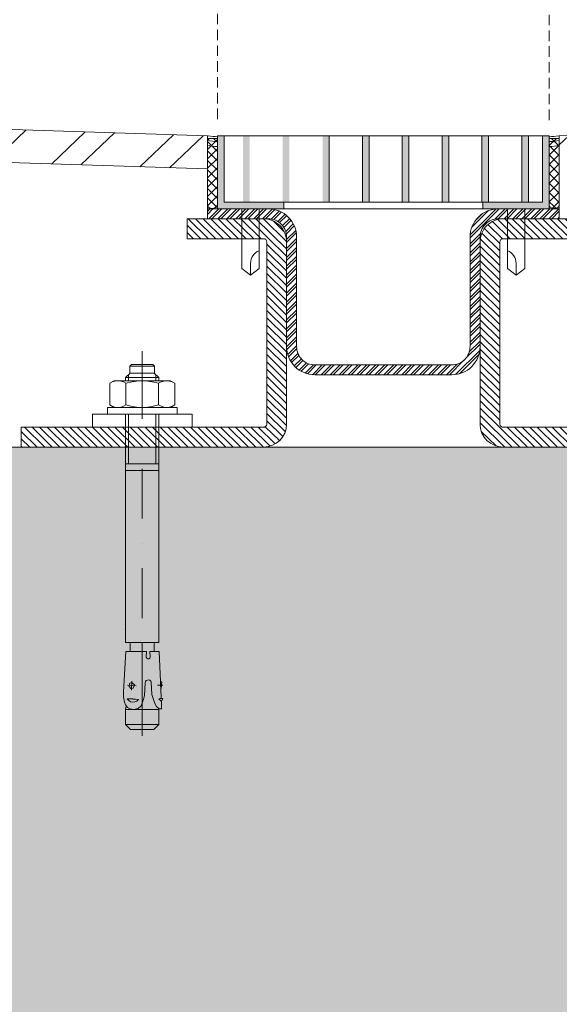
# Model space of a CAD drawing. Header units: millimetres. Extents: x 3652085 to 3778338, y -303702 to -273644.
# Tile 427 of 588: x 3733017 to 3733180, y -285309 to -285012. Entities that reach past the tile are written whole.
import ezdxf

# ---------------------------------------------------------------- set-up
doc = ezdxf.new("R2010")
doc.units = ezdxf.units.MM
doc.header["$PDMODE"] = 34
doc.linetypes.add('HIDDEN2', pattern=[4.7625, 3.175, -1.5875])
for name, color, linetype in [('-SCW', 150, 'Continuous'), ('ATTACHMT', 7, 'Continuous'), ('DIM    (HAUSART)', 7, 'Continuous'), ('LEAVER (HAUSEART)', 150, 'Continuous')]:
    doc.layers.add(name, color=color, linetype=linetype)
for name, color, linetype, lineweight in [('004 Brick Wall', 7, 'Continuous', 0), ('DETAIL-TXT(HAUSEART)', 2, 'Continuous', 5), ('DIM-03    (HAUSART)', 111, 'Continuous', 5), ('FINISH-FLOOR   (HAUSART)', 140, 'Continuous', 5), ('SLAB    _HAUSART_', 8, 'Continuous', 9), ('WALL DETAIL (HAUSEART)', 31, 'Continuous', 5), ('WALL-EXT    (HAUSART)', 7, 'Continuous', 30)]:
    doc.layers.add(name, color=color, linetype=linetype, lineweight=lineweight)
doc.styles.add('1-20 Eng HA', font='arial.ttf', dxfattribs={"height": 40})
doc.dimstyles.new('1-20 Eng HA', dxfattribs={"dimtxt": 40, "dimasz": 16, "dimexe": 16, "dimexo": 5, "dimgap": 5, "dimtad": 1, "dimdec": 0, "dimlfac": -1, "dimzin": 0, "dimdsep": 46, "dimtxsty": '1-20 Eng HA', "dimblk": 'OBLIQUE', "dimcen": 0.09, "dimdle": 16, "dimclrd": 256, "dimclre": 256, "dimclrt": 256, "dimadec": 0, "dimazin": 0, "dimtfac": 1, "dimtdec": 0, "dimtofl": 0, "dimtmove": 0, "dimatfit": 3, "dimldrblk": 'OBLIQUE', "dimfxl": 1, "dimtolj": 1, "dimtzin": 0, "dimlwe": 0, "dimarcsym": 0})
pattern_1 = [(43.7327257, (2979526.643, -292921.271), (-13.16917424, 13.76500453), []), (43.7327257, (2979535.621, -292921.47), (-13.16917424, 13.76500453), [])]
pattern_2 = [(135, (3378992.4208, 605109.8872), (-1.4142135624, -1.4142135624), []), (225, (3378992.4208, 605109.8872), (1.4142135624, -1.4142135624), [])]
pattern_3 = [(135.6778464, (3442222.5705, -279597.6778), (-1.109173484, -1.135733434), [])]

# ---------------------------------------------------------------- blocks, each defined once
blk = doc.blocks.new('KIILAM10')
at = {"layer": 'WALL-EXT    (HAUSART)', "lineweight": 0}
for p, q in [((0, 15), (4, 15)), ((0, -14.99), (0, 15)), ((4, 15), (4, -14.99)), ((4, 10.5), (6, 10.5)), ((4, -10.5), (4, 10.5)), ((6, -10.5), (6, 10.5)), ((6, 8.5), (6.75, 9.8)), ((6.1, 8.25), (6.35, 9.05)), ((6.35, 9.05), (6.75, 9.8)), ((6.75, 9.8), (13.25, 9.8)), ((13.25, 9.8), (13.65, 9.05)), ((14, 8.5), (13.25, 9.8)), ((13.65, 9.05), (13.9, 8.25)), ((6, 7.35), (6.1, 8.25)), ((6.1, 6.5), (6, 7.35)), ((6.35, 5.65), (6.1, 6.5)), ((13.9, 6.5), (13.65, 5.65)), ((13.9, 8.25), (14, 7.35)), ((14, 7.35), (13.9, 6.5)), ((14, -8.5), (14, 8.5)), ((-91.02, 3.5), (-89.52, 5)), ((-91.02, -3.5), (-91.02, 3.5)), ((-89.52, 5), (-85.02, 5)), ((-89.52, -5), (-89.52, 5)), ((-84.02, 4.8), (-85.02, 5)), ((-85.02, 5), (-85.02, -5)), ((-84.82, 3.6), (-84.97, 2.65)), ((-84.37, 4.45), (-84.82, 3.6)), ((-83.62, 5.05), (-84.37, 4.45)), ((-82.77, 5.35), (-83.62, 5.05)), ((-82.77, 5.35), (-81.22, 5.6)), ((-82.77, 2.85), (-82.67, 3.5)), ((-82.67, 3.5), (-82.32, 4.05)), ((-82.32, 4.05), (-81.82, 4.5)), ((-82.02, 1.15), (-81.82, 4.5)), ((-81.82, 4.5), (-81.77, 2.8)), ((-81.22, 5.6), (-79.67, 5.6)), ((-79.67, 5.6), (-67.53, 4.95)), ((-79.17, 3.25), (-76.47, 3.1)), ((-78.72, 3.45), (-78.12, 3.95)), ((-78.62, 2.75), (-78.72, 3.45)), ((-78.12, 3.95), (-77.22, 3.8)), ((-77.87, 1.8), (-77.72, 4.4)), ((-76.87, 3.1), (-77.62, 2.35)), ((-77.22, 3.8), (-76.87, 3.1)), ((-67.53, -1.3), (-67.53, 4.95)), ((-67.53, 3.6), (-65.18, 3.6)), ((-64.93, 3.7), (-65.18, 3.6)), ((-64.83, 4), (-64.93, 3.7)), ((-64.83, 5), (-64.83, -5)), ((-64.83, 5), (4, 5)), ((-64.83, -4), (-64.83, 4)), ((-60.98, 5.25), (-60.98, 5.25)), ((-13.05, 5), (-13.05, -5)), ((-11.05, 5), (-11.05, -5)), ((4, 4.1), (-11.05, 4.1)), ((6, 1), (6.25, 3)), ((6.25, 3), (6.75, 4.9)), ((6.75, 4.9), (6.35, 5.65)), ((6.75, 4.9), (13.25, 4.9)), ((13.65, 5.65), (13.25, 4.9)), ((13.25, 4.9), (13.7, 3)), ((13.7, 3), (13.95, 1)), ((14, 5), (15, 5)), ((15.89, 4.1), (14, 4.1)), ((15, 5), (16.34, 3.6)), ((15, 5), (15, -5)), ((18.44, 3.7), (16.34, 3.7)), ((16.34, 3.6), (16.34, -3.6)), ((18.94, 3.2), (18.44, 3.7)), ((18.44, -3.7), (18.44, 3.7)), ((18.94, 3.2), (18.94, -3.2)), ((-72.48, 0), (-92.92, 0)), ((-92.92, 0), (-92.92, 0)), ((-89.97, 0), (-64.98, 0)), ((-84.97, 2.65), (-84.67, 1.2)), ((-84.67, 1.2), (-83.87, 0.3)), ((-83.87, 0.3), (-82.47, -0.2)), ((-82.72, 2.2), (-82.77, 2.85)), ((-82.47, 1.6), (-82.72, 2.2)), ((-82.02, 1.15), (-82.47, 1.6)), ((-81.77, 2.8), (-82.02, 1.15)), ((-77.62, 2.35), (-78.62, 2.75)), ((-64.98, 0), (-64.98, 0)), ((-42.49, 0), (-57.48, 0)), ((-34.99, 0), (-34.99, 0)), ((-12.5, 0), (-27.49, 0)), ((-5, 0), (-5, 0)), ((22.89, 0), (2.5, 0)), ((6, -1), (6, 1)), ((13.95, 1), (13.95, -1)), ((-82.47, -0.2), (-81.62, -0.45)), ((-81.67, -3.3), (-80.52, -2.9)), ((-81.62, -0.45), (-80.77, -0.7)), ((-80.77, -0.7), (-76.97, -0.9)), ((-80.52, -2.9), (-76.77, -2.7)), ((-76.97, -0.9), (-76.62, -1)), ((-76.47, -2.55), (-76.77, -2.7)), ((-76.62, -1), (-76.32, -1.2)), ((-76.22, -2.25), (-76.47, -2.55)), ((-76.32, -1.2), (-76.17, -1.55)), ((-76.12, -1.9), (-76.22, -2.25)), ((-76.17, -1.55), (-76.12, -1.9)), ((-69.73, -1.65), (-69.53, -1.35)), ((-69.73, -1.95), (-69.73, -1.65)), ((-69.53, -2.25), (-69.73, -1.95)), ((-69.53, -1.35), (-69.23, -1.2)), ((-69.23, -2.4), (-69.53, -2.25)), ((-69.23, -1.2), (-67.53, -1.3)), ((-69.23, -2.4), (-67.53, -2.3)), ((-67.53, -2.3), (-67.53, -5.05)), ((6.25, -2.95), (6, -1)), ((6.75, -4.9), (6.25, -2.95)), ((13.7, -2.95), (13.25, -4.9)), ((13.95, -1), (13.7, -2.95)), ((-89.52, -5), (-91.02, -3.5)), ((-89.52, -5), (-85.02, -5)), ((-84.82, -4.95), (-85.02, -5)), ((-84.82, -5.05), (-84.02, -4.15)), ((-84.82, -5.05), (-84.77, -5.85)), ((-84.77, -5.85), (-82.62, -5.75)), ((-84.02, -4.15), (-82.87, -3.65)), ((-82.87, -3.65), (-81.67, -3.3)), ((-82.62, -5.75), (-81.82, -4.95)), ((-82.62, -5.75), (-81.72, -6.2)), ((-81.82, -4.95), (-81.62, -5.7)), ((-81.82, -4.95), (-81.72, -6.2)), ((-81.62, -5.7), (-81.72, -6.2)), ((-81.62, -5.7), (-78.72, -5.55)), ((-78.72, -5.55), (-78.62, -5.65)), ((-78.62, -5.55), (-77.67, -5.45)), ((-78.62, -5.65), (-76.72, -5.9)), ((-77.72, -4.55), (-77.67, -6.25)), ((-77.67, -5.45), (-76.67, -5.45)), ((-76.67, -5.55), (-76.72, -5.9)), ((-76.67, -5.55), (-76.62, -5.5)), ((-76.62, -5.5), (-76.57, -5.45)), ((-76.57, -5.45), (-67.53, -5.05)), ((-67.53, -3.6), (-65.18, -3.6)), ((-65.18, -3.6), (-64.93, -3.7)), ((-64.93, -3.7), (-64.83, -4)), ((-64.83, -5), (4, -5)), ((-13, -5), (-13.05, -5)), ((4, -4.1), (-11.05, -4.1)), ((6.1, -6.5), (6.35, -5.65)), ((6.35, -5.65), (6.75, -4.9)), ((6.75, -4.9), (13.25, -4.9)), ((13.25, -4.9), (13.65, -5.65)), ((13.65, -5.65), (13.9, -6.5)), ((15.89, -4.1), (14, -4.1)), ((14, -5), (15, -5)), ((15, -5), (16.34, -3.6)), ((18.44, -3.7), (16.34, -3.7)), ((18.44, -3.7), (18.94, -3.2)), ((6, -7.35), (6.1, -6.5)), ((6.1, -8.2), (6, -7.35)), ((6, -8.5), (6.75, -9.8)), ((6.35, -9.05), (6.1, -8.2)), ((14, -8.5), (13.25, -9.8)), ((13.9, -8.2), (13.65, -9.05)), ((13.9, -6.5), (14, -7.35)), ((14, -7.35), (13.9, -8.2)), ((4, -10.5), (6, -10.5)), ((6.75, -9.8), (6.35, -9.05)), ((6.75, -9.8), (13.25, -9.8)), ((13.65, -9.05), (13.25, -9.8)), ((4, -14.99), (0, -14.99))]:
    blk.add_line(p, q, dxfattribs=at)
blk = doc.blocks.new('_Oblique')
at = {"color": 0, "linetype": 'ByBlock', "lineweight": -2}
blk.add_line((-0.5, -0.5), (0.5, 0.5), dxfattribs=at)
blk = doc.blocks.new('*D655')
at = {"layer": 'Defpoints', "color": 0, "lineweight": 0, "transparency": 16777216}
for p in [(3733176.54, -284981.8), (3733076.53, -285046.92, -14393.65), (3733176.54, -285047.19, 165606.35)]:
    blk.add_point(p, dxfattribs=at)
at = {"layer": 'DIM-03    (HAUSART)', "linetype": 'HIDDEN2', "lineweight": 0, "transparency": 16777216}
for p, q in [((3733076.53, -285041.92), (3733076.53, -284965.8)), ((3733176.54, -285042.19), (3733176.54, -284965.8))]:
    blk.add_line(p, q, dxfattribs=at)
at = {"layer": 'DIM-03    (HAUSART)', "lineweight": -2, "transparency": 16777216}
blk.add_line((3733060.53, -284981.8), (3733192.54, -284981.8), dxfattribs=at)
at = {"layer": 'DIM-03    (HAUSART)', "lineweight": -2, "transparency": 16777216, "xscale": 16, "yscale": 16, "zscale": 16, "rotation": 180}
blk.add_blockref('_Oblique', (3733076.53, -284981.8), dxfattribs=at)
at = {"layer": 'DIM-03    (HAUSART)', "lineweight": -2, "transparency": 16777216, "xscale": 16, "yscale": 16, "zscale": 16}
blk.add_blockref('_Oblique', (3733176.54, -284981.8), dxfattribs=at)
at = {"layer": 'DIM-03    (HAUSART)', "lineweight": 0, "transparency": 16777216, "insert": (3733126.53, -284956.38), "char_height": 40, "attachment_point": 5, "style": '1-20 Eng HA'}
blk.add_mtext('\\A1;100', dxfattribs=at)

msp = doc.modelspace()

# ---------------------------------------------------------------- hatches: boundary and pattern name
at = {"lineweight": 0}
h = msp.add_hatch(color=1, dxfattribs=at)
h.dxf.hatch_style = 1
h.paths.add_polyline_path([(3733076.53, -285068.92), (3733076.53, -285046.92), (3733078.53, -285046.92), (3733078.53, -285066.92), (3733096.53, -285066.92), (3733096.53, -285068.92)])
h = msp.add_hatch(color=5, dxfattribs=at)
h.dxf.hatch_style = 1
h.paths.add_polyline_path([(3733086.23, -285046.92), (3733084.23, -285046.92), (3733084.23, -285066.92), (3733086.23, -285066.92)])
h.paths.add_polyline_path([(3733098.23, -285046.92), (3733096.23, -285046.92), (3733096.23, -285066.92), (3733098.23, -285066.92)])
h.paths.add_polyline_path([(3733110.23, -285046.92), (3733108.23, -285046.92), (3733108.23, -285066.92), (3733110.23, -285066.92)])
h.paths.add_polyline_path([(3733122.23, -285046.92), (3733120.23, -285046.92), (3733120.23, -285066.92), (3733122.23, -285066.92)])
h.paths.add_polyline_path([(3733134.23, -285046.92), (3733132.23, -285046.92), (3733132.23, -285066.92), (3733134.23, -285066.92)])
h.paths.add_polyline_path([(3733146.23, -285046.92), (3733144.23, -285046.92), (3733144.23, -285066.92), (3733146.23, -285066.92)])
h.paths.add_polyline_path([(3733158.23, -285046.92), (3733156.23, -285046.92), (3733156.23, -285066.92), (3733158.23, -285066.92)])
h.paths.add_polyline_path([(3733170.23, -285046.92), (3733168.23, -285046.92), (3733168.23, -285066.92), (3733170.23, -285066.92)])
h = msp.add_hatch(color=1, dxfattribs=at)
h.dxf.hatch_style = 1
h.paths.add_polyline_path([(3733176.53, -285068.92), (3733176.53, -285046.92), (3733174.53, -285046.92), (3733174.53, -285066.92), (3733156.53, -285066.92), (3733156.53, -285068.92)])
at = {"layer": 'ATTACHMT', "lineweight": 0}
h = msp.add_hatch(dxfattribs=at)
h.set_pattern_fill('_USER', color=3, scale=2, angle=135, style=0, double=1, pattern_type=0)
h.set_pattern_definition(pattern_2)
edge = h.paths.add_edge_path()
edge.add_arc((3733075.03, -285066.98), 1.84, 215.8955, 324.7266)
edge.add_line((3733076.53, -285068.05), (3733076.53, -285047.69))
edge.add_line((3733076.53, -285047.69), (3733073.53, -285047.69))
edge.add_line((3733073.53, -285047.69), (3733073.53, -285068.06))
h = msp.add_hatch(dxfattribs=at)
h.set_pattern_fill('_USER', color=3, scale=2, angle=135, style=0, double=1, pattern_type=0)
h.set_pattern_definition(pattern_2)
edge = h.paths.add_edge_path()
edge.add_arc((3733178.04, -285066.98), 1.84, 215.2734, 324.1045, ccw=False)
edge.add_line((3733176.53, -285068.05), (3733176.53, -285047.69))
edge.add_line((3733176.53, -285047.69), (3733179.53, -285047.69))
edge.add_line((3733179.53, -285047.69), (3733179.53, -285068.06))
at = {"layer": 'FINISH-FLOOR   (HAUSART)'}
h = msp.add_hatch(dxfattribs=at)
h.set_pattern_fill('ANSI32', color=256, scale=2, angle=-1.2673, style=0)
h.set_pattern_definition(pattern_1)
h.paths.add_polyline_path([(3732881.6, -285040.75), (3732881.38, -285050.75), (3733073.53, -285056.94), (3733073.53, -285046.93)])
h = msp.add_hatch(dxfattribs=at)
h.set_pattern_fill('ANSI32', color=256, scale=2, angle=-1.2673, style=0)
h.set_pattern_definition(pattern_1)
h.paths.add_polyline_path([(3733410.44, -285045.92), (3733410.44, -285055.92), (3733179.53, -285056.94), (3733179.53, -285046.93)])
at = {"layer": 'LEAVER (HAUSEART)', "lineweight": 0}
h = msp.add_hatch(dxfattribs=at)
h.set_pattern_fill('ANSI32', color=30, scale=0.2, angle=180, style=0)
h.set_pattern_definition([(225, (4188793.2853, 192818.7243), (1.347038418, -1.347038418), []), (225, (4188792.3873, 192818.7243), (1.347038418, -1.347038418), [])])
h.paths.add_polyline_path([(3733179.53, -285068.92), (3733161.17, -285068.92, 0.414214), (3733152.67, -285077.42), (3733152.67, -285110.42, -0.414214), (3733147.17, -285115.92), (3733105.89, -285115.92, -0.414214), (3733100.39, -285110.42), (3733100.39, -285077.42, 0.414214), (3733091.89, -285068.92), (3733073.53, -285068.92), (3733073.53, -285071.92), (3733091.89, -285071.92, -0.414214), (3733097.39, -285077.42), (3733097.39, -285110.42, 0.414214), (3733105.89, -285118.92), (3733147.17, -285118.92, 0.414214), (3733155.67, -285110.42), (3733155.67, -285077.42, -0.414214), (3733161.17, -285071.92), (3733179.53, -285071.92)])
at = {"layer": 'LEAVER (HAUSEART)'}
h = msp.add_hatch(dxfattribs=at)
h.set_pattern_fill('ANSI31', color=31, scale=0.5, angle=90.6778, style=0)
h.set_pattern_definition(pattern_3)
edge = h.paths.add_edge_path()
edge.add_line((3733090.39, -285134.73), (3733017.39, -285134.73))
edge.add_line((3733017.39, -285134.73), (3733017.4, -285140.7))
edge.add_line((3733017.4, -285140.7), (3733090.4, -285140.7))
edge.add_arc((3733090.4, -285133.7), 7, 270.001, 359.0708)
edge.add_line((3733097.4, -285133.82), (3733097.4, -285133.82))
edge.add_line((3733097.4, -285133.82), (3733097.4, -285078.92))
edge.add_arc((3733090.4, -285078.92), 7, 360, 450)
edge.add_line((3733090.4, -285071.92), (3733067.4, -285071.92))
edge.add_line((3733067.4, -285071.92), (3733067.4, -285077.92))
edge.add_line((3733067.4, -285077.92), (3733090.4, -285077.92))
edge.add_arc((3733090.4, -285078.92), 1, -0.001, 90.0011, ccw=False)
edge.add_line((3733091.4, -285078.92), (3733091.4, -285133.82))
edge.add_line((3733091.4, -285133.82), (3733091.4, -285133.82))
edge.add_arc((3733090.35, -285133.68), 1.06, 272.2576, 352.3916, ccw=False)
h = msp.add_hatch(dxfattribs=at)
h.set_pattern_fill('ANSI31', color=31, scale=0.5, angle=90.6778, style=0)
h.set_pattern_definition(pattern_3)
edge = h.paths.add_edge_path()
edge.add_line((3733162.67, -285134.73), (3733235.67, -285134.73))
edge.add_line((3733235.67, -285134.73), (3733235.66, -285140.7))
edge.add_line((3733235.66, -285140.7), (3733162.66, -285140.7))
edge.add_arc((3733162.66, -285133.7), 7, 180.9292, 269.999, ccw=False)
edge.add_line((3733155.66, -285133.82), (3733155.66, -285133.82))
edge.add_line((3733155.66, -285133.82), (3733155.66, -285078.92))
edge.add_arc((3733162.66, -285078.92), 7, 90, 180, ccw=False)
edge.add_line((3733162.66, -285071.92), (3733185.66, -285071.92))
edge.add_line((3733185.66, -285071.92), (3733185.66, -285077.92))
edge.add_line((3733185.66, -285077.92), (3733162.66, -285077.92))
edge.add_arc((3733162.66, -285078.92), 1, 449.9989, 540.001)
edge.add_line((3733161.66, -285078.92), (3733161.66, -285133.82))
edge.add_line((3733161.66, -285133.82), (3733161.66, -285133.82))
edge.add_arc((3733162.71, -285133.68), 1.06, 187.6084, 267.7424)
at = {"layer": 'SLAB    _HAUSART_', "linetype": 'Continuous', "lineweight": 0}
h = msp.add_hatch(dxfattribs=at)
h.set_pattern_fill('AR-CONC', scale=0.2, style=0)
h.set_pattern_definition([(50, (3136891.632, -212106.851), (36.4369338, -3.1878171), [3.81, -41.91]), (355, (3136891.63, -212106.85), (-7.0486843, 38.211369), [3.048, -33.5281168]), (100.451445, (3136894.668, -212107.117), (29.3882494, 35.0235504), [3.2380018, -35.618049]), (46.1842, (3136891.63, -212096.69), (54.2158082, -8.4084656), [5.715, -62.865]), (96.635558, (3136896.15, -212097.39), (47.480827, 49.485225), [4.8570046, -53.4271216]), (351.184151, (3136891.63, -212096.69), (47.480827, 49.485225), [4.5719934, -50.2919464]), (21, (3136896.712, -212099.231), (30.3228783, -20.4530396), [3.81, -41.91]), (326, (3136896.71, -212099.23), (12.3604057, 36.8375932), [3.048, -33.528]), (71.451445, (3136899.24, -212100.936), (42.6832839, 16.3845538), [3.2380018, -35.6179875]), (37.5, (3136891.632, -212106.851), (0.61772065, 16.91100777), [0, -33.1216, 0, -34.036, 0, -33.655]), (7.5, (3136891.632, -212106.851), (13.3639325, 20.03611496), [0, -19.4056, 0, -32.3596, 0, -12.827]), (327.5, (3136880.303, -212106.851), (27.11811903, -1.1457488), [0, -12.7, 0, -39.624, 0, -52.578]), (317.5, (3136875.223, -212106.851), (29.6258363, 5.0852982), [0, -16.51, 0, -26.3144, 0, -37.338])])
h.paths.add_polyline_path([(3732176.55, -285140.7), (3732176.55, -285360.7), (3733410.44, -285360.7), (3733410.44, -285140.7)])

# ---------------------------------------------------------------- linework, layer by layer
at = {"layer": '-SCW', "color": 7, "lineweight": 0}
for p, q in [((3733083.93, -285086.87, -14393.65), (3733083.93, -285068.92, -14393.65)), ((3733089.12, -285068.92, -14393.65), (3733089.12, -285086.87, -14393.65)), ((3733163.94, -285068.92, -14393.65), (3733163.94, -285086.87, -14393.65)), ((3733169.13, -285086.87, -14393.65), (3733169.13, -285068.92, -14393.65)), ((3733086.53, -285088.92, -14393.65), (3733086.53, -285085.36, -14393.65)), ((3733166.54, -285088.92, -14393.65), (3733166.54, -285085.36, -14393.65))]:
    msp.add_line(p, q, dxfattribs=at)
at = {"layer": '-SCW', "color": 7, "lineweight": 0, "elevation": -14393.65}
for points in [[(3733083.93, -285086.87), (3733086.53, -285088.92), (3733089.12, -285086.87)], [(3733169.13, -285086.87), (3733166.54, -285088.92), (3733163.94, -285086.87)]]:
    msp.add_lwpolyline(points, dxfattribs=at)
at = {"layer": '-SCW', "color": 7, "lineweight": 0}
for centre, start, end in [((3733090.66, -285085.36, -14393.65), 111.8891, 180), ((3733162.4, -285085.36, -14393.65), 0, 68.1109)]:
    msp.add_arc(centre, 4.13, start, end, dxfattribs=at)
at = {"color": 5, "lineweight": 0}
msp.add_line((3733096.53, -285066.92, -14393.65), (3733156.53, -285066.92, -14393.65), dxfattribs=at)
at = {"color": 1, "lineweight": 0, "elevation": -14393.65}
for points in [[(3733076.53, -285068.92), (3733076.53, -285046.92), (3733078.53, -285046.92), (3733078.53, -285066.92), (3733096.53, -285066.92), (3733096.53, -285068.92), (3733076.53, -285068.92)], [(3733176.53, -285068.92), (3733176.53, -285046.92), (3733174.53, -285046.92), (3733174.53, -285066.92), (3733156.53, -285066.92), (3733156.53, -285068.92), (3733176.53, -285068.92)]]:
    msp.add_lwpolyline(points, close=True, dxfattribs=at)
at = {"color": 5, "lineweight": 0, "elevation": -14393.65}
for points in [[(3733176.54, -285046.92), (3733076.53, -285046.92), (3733076.53, -285068.92), (3733176.54, -285068.92)], [(3733110.23, -285046.92), (3733110.23, -285066.92)], [(3733110.23, -285046.92), (3733110.23, -285066.92)], [(3733120.23, -285046.92), (3733120.23, -285066.92)], [(3733122.23, -285046.92), (3733122.23, -285066.92)], [(3733132.23, -285046.92), (3733132.23, -285066.92)], [(3733134.23, -285046.92), (3733134.23, -285066.92)], [(3733144.23, -285046.92), (3733144.23, -285066.92)], [(3733146.23, -285046.92), (3733146.23, -285066.92)], [(3733156.23, -285046.92), (3733156.23, -285066.92)], [(3733158.23, -285046.92), (3733158.23, -285066.92)], [(3733168.23, -285046.92), (3733168.23, -285066.92)], [(3733170.23, -285046.92), (3733170.23, -285066.92)]]:
    msp.add_lwpolyline(points, dxfattribs=at)
at = {"layer": '004 Brick Wall', "color": 7, "linetype": 'Continuous', "lineweight": 18, "elevation": -14393.65}
msp.add_lwpolyline([(3732176.55, -285140.7), (3732176.55, -285360.7), (3733410.44, -285360.7), (3733410.44, -285140.7), (3732226.55, -285140.7)], close=True, dxfattribs=at)
at = {"layer": 'DETAIL-TXT(HAUSEART)', "color": 2, "elevation": -14393.65}
for points in [[(3733073.53, -285068.06, 0.514101), (3733076.53, -285068.05), (3733076.53, -285047.69), (3733073.53, -285047.69), (3733073.53, -285068.06, 0.514101)], [(3733179.53, -285068.06, -0.514101), (3733176.53, -285068.05), (3733176.53, -285047.69), (3733179.53, -285047.69), (3733179.53, -285068.06, -0.514101)]]:
    msp.add_lwpolyline(points, format="xyb", close=True, dxfattribs=at)
at = {"layer": 'DIM    (HAUSART)', "lineweight": 0}
for p, q in [((3733073.53, -285046.92, -14393.65), (3733073.54, -285071.92, -14393.65)), ((3733179.53, -285046.92, -14393.65), (3733179.52, -285071.92, -14393.65))]:
    msp.add_line(p, q, dxfattribs=at)
at = {"layer": 'DIM    (HAUSART)', "lineweight": 0, "elevation": -14393.65}
for points in [[(3733073.53, -285068.06), (3733073.53, -285047.69), (3733076.53, -285047.69), (3733076.53, -285068.05, -0.514101)], [(3733179.53, -285068.06), (3733179.53, -285047.69), (3733176.53, -285047.69), (3733176.53, -285068.05, 0.514101)]]:
    msp.add_lwpolyline(points, format="xyb", close=True, dxfattribs=at)
at = {"layer": 'FINISH-FLOOR   (HAUSART)', "elevation": -14393.65}
for points in [[(3732881.53, -285040.75), (3733073.53, -285046.92)], [(3733410.44, -285045.92), (3733179.53, -285046.92)], [(3732881.53, -285050.76), (3733073.53, -285056.92)]]:
    msp.add_lwpolyline(points, dxfattribs=at)
at = {"layer": 'LEAVER (HAUSEART)', "lineweight": 0, "elevation": -14393.65}
for points in [[(3733179.53, -285068.92), (3733161.17, -285068.92, 0.414214), (3733152.67, -285077.42), (3733152.67, -285110.42, -0.414214), (3733147.17, -285115.92), (3733105.89, -285115.92, -0.414214), (3733100.39, -285110.42), (3733100.39, -285077.42, 0.414214), (3733091.89, -285068.92), (3733073.53, -285068.92), (3733073.53, -285071.92), (3733091.89, -285071.92, -0.414214), (3733097.39, -285077.42), (3733097.39, -285110.42, 0.414214), (3733105.89, -285118.92), (3733147.17, -285118.92, 0.414214), (3733155.67, -285110.42), (3733155.67, -285077.42, -0.414214), (3733161.17, -285071.92), (3733179.53, -285071.92), (3733179.53, -285068.92)], [(3733090.4, -285134.73), (3733017.4, -285134.73), (3733017.4, -285140.7), (3733090.4, -285140.7, 0.408172), (3733097.4, -285133.85), (3733097.4, -285133.85), (3733097.4, -285078.92, 0.414214), (3733090.4, -285071.92), (3733067.4, -285071.92), (3733067.4, -285077.92), (3733090.4, -285077.92, -0.414224), (3733091.4, -285078.92), (3733091.4, -285133.82), (3733091.4, -285133.82, -0.356749)], [(3733162.66, -285134.73), (3733235.66, -285134.73), (3733235.66, -285140.7), (3733162.66, -285140.7, -0.408172), (3733155.66, -285133.85), (3733155.66, -285133.85), (3733155.66, -285078.92, -0.414214), (3733162.66, -285071.92), (3733185.66, -285071.92), (3733185.66, -285077.92), (3733162.66, -285077.92, 0.414224), (3733161.66, -285078.92), (3733161.66, -285133.82), (3733161.66, -285133.82, 0.356749)]]:
    msp.add_lwpolyline(points, format="xyb", close=True, dxfattribs=at)
at = {"layer": 'WALL DETAIL (HAUSEART)', "elevation": 165606.35}
for points in [[(3733073.53, -285048.35, 0.053322), (3733076.53, -285048.67)], [(3733073.76, -285046.92, 0.049174), (3733076.53, -285047.19)], [(3733179.31, -285046.92, -0.049174), (3733176.54, -285047.19)], [(3733179.54, -285048.35, -0.053322), (3733176.54, -285048.67)], [(3733073.53, -285049.82, 0.053322), (3733076.53, -285050.14)], [(3733179.54, -285049.82, -0.053322), (3733176.54, -285050.14)]]:
    msp.add_lwpolyline(points, format="xyb", dxfattribs=at)

# ---------------------------------------------------------------- block references
at = {"lineweight": 0, "rotation": 90.00000000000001}
msp.add_blockref('KIILAM10', (3733053.89, -285134.73, 165606.35), dxfattribs=at)

# ---------------------------------------------------------------- dimensions: what is measured, and where the dimension line sits
at = {"layer": 'DIM-03    (HAUSART)', "lineweight": 0}
dim = msp.add_linear_dim(base=(3733176.54, -284981.8), p1=(3733076.53, -285046.92, -14393.65), p2=(3733176.54, -285047.19, 165606.35), dimstyle='1-20 Eng HA', dxfattribs=at)
dim.commit()
dim.dimension.update_dxf_attribs({"geometry": '*D655', "text_midpoint": (3733126.53, -284956.38)})

doc.saveas('drawing.dxf')
